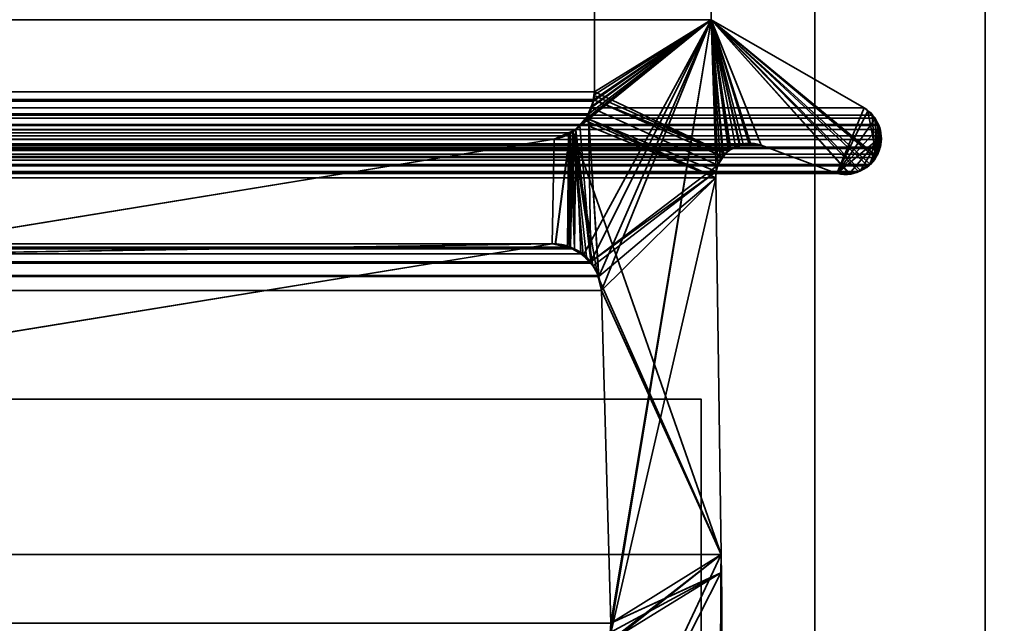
# Model space of a CAD drawing. Header units: millimetres. Extents: x -493 to 6693, y -115 to 135.
# Tile 284 of 656: x 306.01 to 314.67, y 1.04 to 6.35. Entities that reach past the tile are written whole.
import ezdxf

# ---------------------------------------------------------------- set-up
doc = ezdxf.new("R2010")
doc.units = ezdxf.units.MM
doc.layers.add('151', color=7, linetype='Continuous', true_color=0xffffff)

# ---------------------------------------------------------------- blocks, each defined once
blk = doc.blocks.new('UG_SURFACE_001')
at = {"layer": '151', "color": 252, "linetype": 'Continuous', "lineweight": 35}
for points in [[(492.5, -15, 2200.2499), (492.5, 125, 2200.2499), (-492.5, 125, 2200.2499), (-492.5, -15, 2200.2499)], [(-342.5, -15, 2050.2501), (-342.5, 125, 2050.2501), (342.5, 125, 2050.2501), (342.5, -15, 2050.2501)]]:
    blk.add_3dface(points, dxfattribs=at)
blk = doc.blocks.new('UG_SURFACE_146')
at = {"layer": '151', "color": 252, "linetype": 'Continuous', "lineweight": 35}
for points in [[(-297, 3.0145, -6.75), (-312, 3.0145, -6.75), (-312, -16.9528, -6.75), (312, -16.9528, -6.75)], [(297, 3.0145, -7.75), (312, 3.0145, -7.75), (312, -16.9528, -7.75), (-312, -16.9528, -7.75)], [(297, 3.0145, -6.75), (-297, 3.0145, -6.75), (312, -16.9528, -6.75)], [(297, 3.0145, -7.75), (297, 3.0145, -6.75), (312, 3.0145, -6.75), (312, 3.0145, -7.75)], [(312, -16.9528, -6.75), (312, 3.0145, -6.75), (297, 3.0145, -6.75)], [(312, -16.9528, -7.75), (312, 3.0145, -7.75), (312, 3.0145, -6.75), (312, -16.9528, -6.75)]]:
    blk.add_3dface(points, dxfattribs=at)
blk = doc.blocks.new('UG_SURFACE_151')
at = {"layer": '151', "color": 7, "linetype": 'Continuous', "lineweight": 35}
for points in [[(-311.0615, 5.7187, 2018.3115), (-311.0615, 10.8663, 2018.3115), (311.0615, 10.8663, 2018.3115), (311.0615, 5.7187, 2018.3115)], [(311.0615, 5.7187, 2018.3115), (311.0615, 10.8663, 2018.3115), (312.0888, 10.6334, 2019.3388), (312.0888, 6.3541, 2019.3388)], [(312.0888, 6.3541, 2019.3388), (312.0888, 10.6334, 2019.3388), (-312.0888, 10.6334, 2019.3388), (-312.0888, 6.3541, 2019.3388)], [(313.4353, 5.5775, 2020.6852), (312.0888, 6.3541, 2019.3388), (-312.0888, 6.3541, 2019.3388), (-313.4353, 5.5775, 2020.6852)], [(312.0888, 6.3541, 2019.3388), (311.1005, 4.0942, 2018.3506), (311.0099, 5.5167, 2018.26), (311.013, 5.5252, 2018.2631)], [(311.013, 5.5252, 2018.2631), (311.0538, 5.638, 2018.3039), (312.0888, 6.3541, 2019.3388)], [(312.0888, 6.3541, 2019.3388), (311.0538, 5.638, 2018.3039), (311.055, 5.6507, 2018.3051)], [(311.055, 5.6507, 2018.3051), (311.0615, 5.7187, 2018.3115), (312.0888, 6.3541, 2019.3388)], [(311.1224, 3.9715, 2018.3723), (311.1005, 4.0942, 2018.3506), (312.0888, 6.3541, 2019.3388)], [(311.2049, 1.0412, 2018.4548), (311.1224, 3.9715, 2018.3723), (312.0888, 6.3541, 2019.3388)], [(311.1883, 0.8784, 2018.4383), (312.0888, 6.3541, 2019.3388), (312.1321, 5.0177, 2019.3822), (312.1284, 4.9608, 2019.3784)], [(312.0888, 6.3541, 2019.3388), (311.1883, 0.8784, 2018.4383), (311.2011, 0.9593, 2018.451)], [(312.0888, 6.3541, 2019.3388), (311.2011, 0.9593, 2018.451), (311.2049, 1.0412, 2018.4548)], [(312.0888, 6.3541, 2019.3388), (312.1682, 5.1188, 2019.4182), (312.1465, 5.0731, 2019.3965)], [(312.1465, 5.0731, 2019.3965), (312.1321, 5.0177, 2019.3822), (312.0888, 6.3541, 2019.3388)], [(312.0888, 6.3541, 2019.3388), (313.3841, 5.0169, 2020.6342), (313.3696, 5.0082, 2020.6196), (313.2929, 5.0053, 2020.5429)], [(312.0888, 6.3541, 2019.3388), (313.5324, 5.1402, 2020.7825), (313.4876, 5.0792, 2020.7376), (313.4675, 5.0671, 2020.7176)], [(313.5324, 5.1402, 2020.7825), (312.0888, 6.3541, 2019.3388), (313.4353, 5.5775, 2020.6852), (313.5041, 5.5125, 2020.7541)], [(312.0888, 6.3541, 2019.3388), (312.2416, 5.2033, 2019.4917), (312.1962, 5.151, 2019.4461)], [(312.0888, 6.3541, 2019.3388), (312.3434, 5.2499, 2019.5932), (312.2604, 5.2119, 2019.5103)], [(313.4675, 5.0671, 2020.7176), (313.3841, 5.0169, 2020.6342), (312.0888, 6.3541, 2019.3388)], [(312.1962, 5.151, 2019.4461), (312.1682, 5.1188, 2019.4182), (312.0888, 6.3541, 2019.3388)], [(312.0888, 6.3541, 2019.3388), (312.3686, 5.2615, 2019.6187), (312.3434, 5.2499, 2019.5932)], [(312.0888, 6.3541, 2019.3388), (312.5291, 5.2483, 2019.7792), (312.4342, 5.2561, 2019.6843)], [(312.2604, 5.2119, 2019.5103), (312.2416, 5.2033, 2019.4917), (312.0888, 6.3541, 2019.3388)], [(313.2929, 5.0053, 2020.5429), (313.1932, 5.0016, 2020.4432), (312.5291, 5.2483, 2019.7792), (312.0888, 6.3541, 2019.3388)], [(312.4342, 5.2561, 2019.6843), (312.3686, 5.2615, 2019.6187), (312.0888, 6.3541, 2019.3388)], [(-311.0516, 5.6518, 2018.3015), (-311.0615, 5.7187, 2018.3115), (311.0615, 5.7187, 2018.3115)], [(311.0615, 5.7187, 2018.3115), (311.055, 5.6507, 2018.3051), (-311.0516, 5.6518, 2018.3015)], [(-311.0516, 5.6518, 2018.3015), (311.055, 5.6507, 2018.3051), (311.0538, 5.638, 2018.3039)], [(-311.0433, 5.596, 2018.2934), (-311.0516, 5.6518, 2018.3015), (311.0538, 5.638, 2018.3039)], [(-311.0109, 5.5274, 2018.261), (-311.0433, 5.596, 2018.2934), (311.0538, 5.638, 2018.3039)], [(311.0538, 5.638, 2018.3039), (311.013, 5.5252, 2018.2631), (-311.0109, 5.5274, 2018.261)], [(313.4353, 5.5775, 2020.6852), (-313.4353, 5.5775, 2020.6852), (-313.5041, 5.5125, 2020.7541), (313.5041, 5.5125, 2020.7541)], [(-313.5294, 5.4886, 2020.7794), (-313.5551, 5.4328, 2020.8051), (313.5551, 5.4328, 2020.8051)], [(313.5294, 5.4886, 2020.7794), (313.5041, 5.5125, 2020.7541), (-313.5041, 5.5125, 2020.7541), (-313.5294, 5.4886, 2020.7794)], [(-313.5294, 5.4886, 2020.7794), (313.5551, 5.4328, 2020.8051), (313.5294, 5.4886, 2020.7794)], [(-310.991, 5.4854, 2018.2409), (-311.0109, 5.5274, 2018.261), (311.013, 5.5252, 2018.2631)], [(-310.991, 5.4854, 2018.2409), (311.013, 5.5252, 2018.2631), (311.0099, 5.5167, 2018.26)], [(-310.9331, 5.4281, 2018.1832), (-310.991, 5.4854, 2018.2409), (311.0099, 5.5167, 2018.26)], [(311.0099, 5.5167, 2018.26), (310.9333, 5.4266, 2018.1832), (-310.9331, 5.4281, 2018.1832)], [(310.9333, 5.4266, 2018.1832), (311.0099, 5.5167, 2018.26), (311.0305, 4.2222, 2018.2805)], [(311.0099, 5.5167, 2018.26), (311.1005, 4.0942, 2018.3506), (311.0964, 4.1017, 2018.3465)], [(311.0964, 4.1017, 2018.3465), (311.0361, 4.2121, 2018.286), (311.0305, 4.2222, 2018.2805), (311.0099, 5.5167, 2018.26)], [(313.5041, 5.5125, 2020.7541), (313.5294, 5.4886, 2020.7794), (313.5551, 5.4328, 2020.8051), (313.5324, 5.1402, 2020.7825)], [(-313.5757, 5.388, 2020.8256), (-313.5822, 5.3309, 2020.8323), (313.5822, 5.3309, 2020.8323)], [(313.5757, 5.388, 2020.8256), (313.5602, 5.4216, 2020.8101), (-313.5602, 5.4216, 2020.8101), (-313.5757, 5.388, 2020.8256)], [(-313.5757, 5.388, 2020.8256), (313.5822, 5.3309, 2020.8323), (313.5757, 5.388, 2020.8256)], [(313.5551, 5.4328, 2020.8051), (-313.5551, 5.4328, 2020.8051), (-313.5602, 5.4216, 2020.8101), (313.5602, 5.4216, 2020.8101)], [(-310.8693, 5.365, 2018.1193), (-310.9331, 5.4281, 2018.1832), (310.9333, 5.4266, 2018.1832)], [(-310.8693, 5.365, 2018.1193), (310.9333, 5.4266, 2018.1832), (310.8988, 5.386, 2018.1489)], [(-310.8335, 5.3511, 2018.0836), (-310.8693, 5.365, 2018.1193), (310.8988, 5.386, 2018.1489)], [(310.8988, 5.386, 2018.1489), (310.8321, 5.3568, 2018.0821), (-310.8335, 5.3511, 2018.0836)], [(310.8988, 5.386, 2018.1489), (310.8867, 4.3379, 2018.1367), (310.8243, 4.3515, 2018.0743)], [(310.8321, 5.3568, 2018.0821), (310.8988, 5.386, 2018.1489), (310.8243, 4.3515, 2018.0743)], [(310.9405, 4.2946, 2018.1906), (310.8867, 4.3379, 2018.1367), (310.8988, 5.386, 2018.1489)], [(311.0305, 4.2222, 2018.2805), (310.8988, 5.386, 2018.1489), (310.9333, 5.4266, 2018.1832)], [(310.8988, 5.386, 2018.1489), (311.0305, 4.2222, 2018.2805), (310.9405, 4.2946, 2018.1906)], [(313.5728, 5.2213, 2020.8228), (313.5539, 5.1695, 2020.8039), (313.5324, 5.1402, 2020.7825), (313.5551, 5.4328, 2020.8051)], [(313.5728, 5.2213, 2020.8228), (313.5551, 5.4328, 2020.8051), (313.5602, 5.4216, 2020.8101)], [(313.5728, 5.2213, 2020.8228), (313.5602, 5.4216, 2020.8101), (313.5757, 5.388, 2020.8256), (313.5822, 5.3309, 2020.8323)], [(313.5858, 5.2992, 2020.8359), (-313.5822, 5.3309, 2020.8323), (-313.5858, 5.2992, 2020.8359)], [(-313.5858, 5.2992, 2020.8359), (-313.5765, 5.2316, 2020.8266), (313.5765, 5.2316, 2020.8266), (313.5858, 5.2992, 2020.8359)], [(313.5858, 5.2992, 2020.8359), (313.5822, 5.3309, 2020.8323), (-313.5822, 5.3309, 2020.8323)], [(-310.7079, 5.3024, 2017.9579), (-310.8335, 5.3511, 2018.0836), (310.8321, 5.3568, 2018.0821)], [(310.8321, 5.3568, 2018.0821), (310.7079, 5.3024, 2017.9579), (-310.7079, 5.3024, 2017.9579)], [(-304.4892, 4.2872, 2011.7393), (-310.7079, 5.3024, 2017.9579), (310.7079, 5.3024, 2017.9579), (304.4892, 4.2872, 2011.7393)], [(304.4892, 4.2872, 2011.7393), (310.7079, 5.3024, 2017.9579), (310.6892, 4.381, 2017.9391)], [(310.8243, 4.3515, 2018.0743), (310.6892, 4.381, 2017.9391), (310.7079, 5.3024, 2017.9579), (310.8321, 5.3568, 2018.0821)], [(313.5822, 5.3309, 2020.8323), (313.5858, 5.2992, 2020.8359), (313.5765, 5.2316, 2020.8266), (313.5728, 5.2213, 2020.8228)], [(313.5765, 5.2316, 2020.8266), (-313.5765, 5.2316, 2020.8266), (-313.5723, 5.2218, 2020.8223)], [(-313.5723, 5.2218, 2020.8223), (313.5728, 5.2213, 2020.8228), (313.5765, 5.2316, 2020.8266)], [(313.5539, 5.1695, 2020.8039), (-313.5723, 5.2218, 2020.8223), (-313.5377, 5.1404, 2020.7877)], [(313.5539, 5.1695, 2020.8039), (313.5728, 5.2213, 2020.8228), (-313.5723, 5.2218, 2020.8223)], [(312.5291, 5.2483, 2019.7792), (313.1932, 5.0016, 2020.4432), (-313.1932, 5.0016, 2020.4432), (-312.5291, 5.2483, 2019.7792)], [(312.5291, 5.2483, 2019.7792), (-312.5291, 5.2483, 2019.7792), (-312.4664, 5.2642, 2019.7165)], [(312.5291, 5.2483, 2019.7792), (-312.4664, 5.2642, 2019.7165), (-312.4352, 5.2596, 2019.6853)], [(312.3686, 5.2615, 2019.6187), (-312.4352, 5.2596, 2019.6853), (-312.3428, 5.2462, 2019.5928)], [(312.3686, 5.2615, 2019.6187), (312.4342, 5.2561, 2019.6843), (-312.4352, 5.2596, 2019.6853)], [(-312.4352, 5.2596, 2019.6853), (312.4342, 5.2561, 2019.6843), (312.5291, 5.2483, 2019.7792)], [(-312.3428, 5.2462, 2019.5928), (312.3434, 5.2499, 2019.5932), (312.3686, 5.2615, 2019.6187)], [(312.3434, 5.2499, 2019.5932), (-312.3428, 5.2462, 2019.5928), (-312.3025, 5.2403, 2019.5525)], [(-312.3025, 5.2403, 2019.5525), (312.2604, 5.2119, 2019.5103), (312.3434, 5.2499, 2019.5932)], [(-312.3025, 5.2403, 2019.5525), (-312.262, 5.2093, 2019.5119), (312.2604, 5.2119, 2019.5103)], [(312.2416, 5.2033, 2019.4917), (312.2604, 5.2119, 2019.5103), (-312.262, 5.2093, 2019.5119)], [(312.2416, 5.2033, 2019.4917), (-312.262, 5.2093, 2019.5119), (-312.1961, 5.1589, 2019.4461)], [(-312.1961, 5.1589, 2019.4461), (312.1962, 5.151, 2019.4461), (312.2416, 5.2033, 2019.4917)], [(313.5539, 5.1695, 2020.8039), (-313.5377, 5.1404, 2020.7877), (-313.5346, 5.1372, 2020.7846)], [(-313.5346, 5.1372, 2020.7846), (313.5324, 5.1402, 2020.7825), (313.5539, 5.1695, 2020.8039)], [(313.4876, 5.0792, 2020.7376), (313.5324, 5.1402, 2020.7825), (-313.5346, 5.1372, 2020.7846)], [(-313.5346, 5.1372, 2020.7846), (-313.4668, 5.0667, 2020.7167), (313.4675, 5.0671, 2020.7176)], [(313.4675, 5.0671, 2020.7176), (313.4876, 5.0792, 2020.7376), (-313.5346, 5.1372, 2020.7846)], [(-312.1961, 5.1589, 2019.4461), (-312.1939, 5.1552, 2019.444), (312.1962, 5.151, 2019.4461)], [(312.1682, 5.1188, 2019.4182), (-312.1939, 5.1552, 2019.444), (-312.1465, 5.0731, 2019.3965)], [(312.1682, 5.1188, 2019.4182), (312.1962, 5.151, 2019.4461), (-312.1939, 5.1552, 2019.444)], [(-312.1465, 5.0731, 2019.3965), (312.1465, 5.0731, 2019.3965), (312.1682, 5.1188, 2019.4182)], [(313.4675, 5.0671, 2020.7176), (-313.4668, 5.0667, 2020.7167), (-313.4479, 5.0471, 2020.6978)], [(313.4675, 5.0671, 2020.7176), (-313.4479, 5.0471, 2020.6978), (-313.385, 5.014, 2020.6349)], [(-313.385, 5.014, 2020.6349), (313.3841, 5.0169, 2020.6342), (313.4675, 5.0671, 2020.7176)], [(312.1321, 5.0177, 2019.3822), (-312.1465, 5.0731, 2019.3965), (-312.1321, 5.0177, 2019.3822)], [(312.1321, 5.0177, 2019.3822), (312.1465, 5.0731, 2019.3965), (-312.1465, 5.0731, 2019.3965)], [(313.3841, 5.0169, 2020.6342), (-313.385, 5.014, 2020.6349), (-313.3833, 5.0132, 2020.6335)], [(313.3696, 5.0082, 2020.6196), (313.3841, 5.0169, 2020.6342), (-313.3833, 5.0132, 2020.6335)], [(-313.3833, 5.0132, 2020.6335), (-313.2925, 5.0044, 2020.5426), (313.2929, 5.0053, 2020.5429)], [(313.2929, 5.0053, 2020.5429), (313.3696, 5.0082, 2020.6196), (-313.3833, 5.0132, 2020.6335)], [(313.2929, 5.0053, 2020.5429), (-313.2925, 5.0044, 2020.5426), (-313.215, 4.9969, 2020.4649)], [(313.1932, 5.0016, 2020.4432), (313.2929, 5.0053, 2020.5429), (-313.215, 4.9969, 2020.4649)], [(-313.215, 4.9969, 2020.4649), (-313.1932, 5.0016, 2020.4432), (313.1932, 5.0016, 2020.4432)], [(312.175, 1.6459, 2019.4249), (312.1284, 4.9608, 2019.3784), (-312.1284, 4.9608, 2019.3784), (-312.175, 1.6459, 2019.4249)], [(-312.1321, 5.0177, 2019.3822), (312.1284, 4.9608, 2019.3784), (312.1321, 5.0177, 2019.3822)], [(-312.1321, 5.0177, 2019.3822), (-312.1284, 4.9608, 2019.3784), (312.1284, 4.9608, 2019.3784)], [(312.1284, 4.9608, 2019.3784), (312.175, 1.6459, 2019.4249), (311.1883, 0.8784, 2018.4383)], [(310.9405, 4.2946, 2018.1906), (-310.9405, 4.2946, 2018.1906), (-310.8867, 4.3379, 2018.1367)], [(-310.8867, 4.3379, 2018.1367), (-310.8243, 4.3515, 2018.0743), (310.8243, 4.3515, 2018.0743), (310.8867, 4.3379, 2018.1367)], [(310.8867, 4.3379, 2018.1367), (310.9405, 4.2946, 2018.1906), (-310.8867, 4.3379, 2018.1367)], [(310.8243, 4.3515, 2018.0743), (-310.8243, 4.3515, 2018.0743), (-310.6892, 4.381, 2017.9391), (310.6892, 4.381, 2017.9391)], [(-310.6892, 4.381, 2017.9391), (-301.5852, 2.8982, 2008.8351), (301.5852, 2.8982, 2008.8351), (310.6892, 4.381, 2017.9391)], [(310.6892, 4.381, 2017.9391), (301.5852, 2.8982, 2008.8351), (304.4552, 4.2832, 2011.7052), (304.4892, 4.2872, 2011.7393)], [(-311.0305, 4.2222, 2018.2805), (-310.9405, 4.2946, 2018.1906), (310.9405, 4.2946, 2018.1906), (311.0305, 4.2222, 2018.2805)], [(311.0964, 4.1017, 2018.3465), (-311.0964, 4.1017, 2018.3465), (-311.0361, 4.2121, 2018.286), (311.0361, 4.2121, 2018.286)], [(311.0305, 4.2222, 2018.2805), (-311.0361, 4.2121, 2018.286), (-311.0305, 4.2222, 2018.2805)], [(311.0305, 4.2222, 2018.2805), (311.0361, 4.2121, 2018.286), (-311.0361, 4.2121, 2018.286)], [(311.1224, 3.9715, 2018.3723), (-311.1224, 3.9715, 2018.3723), (-311.1005, 4.0942, 2018.3506)], [(-311.1005, 4.0942, 2018.3506), (-311.0964, 4.1017, 2018.3465), (311.0964, 4.1017, 2018.3465), (311.1005, 4.0942, 2018.3506)], [(311.1005, 4.0942, 2018.3506), (311.1224, 3.9715, 2018.3723), (-311.1005, 4.0942, 2018.3506)], [(-311.2049, 1.0412, 2018.4548), (-311.1224, 3.9715, 2018.3723), (311.1224, 3.9715, 2018.3723), (311.2049, 1.0412, 2018.4548)], [(312.1642, -0.2241, 2019.4142), (-312.175, 1.6459, 2019.4249), (-312.1673, -0.6973, 2019.4173)], [(312.1642, -0.2241, 2019.4142), (312.175, 1.6459, 2019.4249), (-312.175, 1.6459, 2019.4249)], [(312.175, 1.6459, 2019.4249), (311.1925, -0.4501, 2018.4426), (311.1052, 0.66, 2018.3551), (311.1792, 0.8545, 2018.429)], [(311.1792, 0.8545, 2018.429), (311.1883, 0.8784, 2018.4383), (312.175, 1.6459, 2019.4249)], [(311.1925, -0.4501, 2018.4426), (312.175, 1.6459, 2019.4249), (312.1642, -0.2241, 2019.4142)], [(-311.2011, 0.9593, 2018.451), (-311.2049, 1.0412, 2018.4548), (311.2049, 1.0412, 2018.4548)], [(-311.2011, 0.9593, 2018.451), (311.2049, 1.0412, 2018.4548), (311.2011, 0.9593, 2018.451)]]:
    blk.add_3dface(points, dxfattribs=at)
blk = doc.blocks.new('UG_SURFACE_152')
at = {"layer": '151', "color": 7, "linetype": 'Continuous', "lineweight": 35}
for points in [[(312.0888, 10.6334, -7.75), (312.0888, 6.3541, -7.75), (311.0615, 5.7187, -7.75), (311.0615, 10.8663, -7.75)], [(312.0888, 6.3541, 2019.3388), (312.0888, 10.6334, 2019.3388), (311.0615, 10.8663, 2018.3115), (311.0615, 5.7187, 2018.3115)], [(311.0615, 5.7187, 2018.3115), (311.0615, 10.8663, 2018.3115), (311.0615, 10.8663, -7.75), (311.0615, 5.7187, -7.75)], [(312.0888, 6.3541, -7.75), (312.0888, 10.6334, -7.75), (312.0888, 10.6334, 2019.3388), (312.0888, 6.3541, 2019.3388)], [(312.0888, 6.3541, 2019.3388), (310.8693, 5.365, 2018.1193), (310.8867, 4.3379, 2018.1367), (310.962, 4.2773, 2018.2121)], [(310.9517, 5.4465, 2018.2016), (310.8693, 5.365, 2018.1193), (312.0888, 6.3541, 2019.3388)], [(310.9754, 5.4699, 2018.2254), (310.9517, 5.4465, 2018.2016), (312.0888, 6.3541, 2019.3388)], [(310.962, 4.2773, 2018.2121), (311.0305, 4.2222, 2018.2805), (312.0888, 6.3541, 2019.3388)], [(312.0888, 6.3541, 2019.3388), (310.991, 5.4854, 2018.2409), (310.9754, 5.4699, 2018.2254)], [(311.0359, 5.5803, 2018.286), (310.991, 5.4854, 2018.2409), (312.0888, 6.3541, 2019.3388)], [(312.1465, 5.0731, 2019.3965), (312.1682, 5.1188, 2019.4182), (312.0888, 6.3541, 2019.3388), (311.0305, 4.2222, 2018.2805)], [(312.0888, 6.3541, 2019.3388), (311.0433, 5.596, 2018.2934), (311.0359, 5.5803, 2018.286)], [(311.0571, 5.6889, 2018.3072), (311.0433, 5.596, 2018.2934), (312.0888, 6.3541, 2019.3388)], [(312.0888, 6.3541, 2019.3388), (311.0615, 5.7187, 2018.3115), (311.0571, 5.6889, 2018.3072)], [(312.2524, 5.2053, -7.75), (312.2129, 5.1775, -7.75), (311.0615, 5.7187, -7.75), (312.0888, 6.3541, -7.75)], [(313.4353, 5.5775, -7.75), (312.0888, 6.3541, -7.75), (312.0888, 6.3541, 2019.3388), (313.4353, 5.5775, 2020.6852)], [(313.1932, 5.0016, -7.75), (312.5291, 5.2483, -7.75), (312.0888, 6.3541, -7.75), (313.4353, 5.5775, -7.75)], [(312.0888, 6.3541, -7.75), (312.3017, 5.2399, -7.75), (312.2524, 5.2053, -7.75)], [(312.0888, 6.3541, -7.75), (312.4205, 5.267, -7.75), (312.3373, 5.248, -7.75)], [(312.3373, 5.248, -7.75), (312.3017, 5.2399, -7.75), (312.0888, 6.3541, -7.75)], [(312.0888, 6.3541, -7.75), (312.5291, 5.2483, -7.75), (312.4345, 5.2646, -7.75)], [(312.4345, 5.2646, -7.75), (312.4205, 5.267, -7.75), (312.0888, 6.3541, -7.75)], [(312.0888, 6.3541, 2019.3388), (312.5291, 5.2483, 2019.7792), (313.1932, 5.0016, 2020.4432), (313.3031, 5.0057, 2020.5531)], [(312.0888, 6.3541, 2019.3388), (313.4889, 5.0809, 2020.7388), (313.5427, 5.1542, 2020.7927)], [(313.3031, 5.0057, 2020.5531), (313.3696, 5.0082, 2020.6196), (313.4025, 5.028, 2020.6525), (312.0888, 6.3541, 2019.3388)], [(312.0888, 6.3541, 2019.3388), (312.2416, 5.2033, 2019.4917), (312.2501, 5.2071, 2019.5)], [(312.0888, 6.3541, 2019.3388), (312.1682, 5.1188, 2019.4182), (312.1915, 5.1456, 2019.4414)], [(313.4025, 5.028, 2020.6525), (313.4876, 5.0792, 2020.7376), (313.4889, 5.0809, 2020.7388), (312.0888, 6.3541, 2019.3388)], [(312.0888, 6.3541, 2019.3388), (312.3686, 5.2615, 2019.6187), (312.4344, 5.2561, 2019.6843)], [(312.2501, 5.2071, 2019.5), (312.3375, 5.2472, 2019.5875), (312.0888, 6.3541, 2019.3388)], [(312.4344, 5.2561, 2019.6843), (312.5291, 5.2483, 2019.7792), (312.0888, 6.3541, 2019.3388)], [(312.1915, 5.1456, 2019.4414), (312.2416, 5.2033, 2019.4917), (312.0888, 6.3541, 2019.3388)], [(312.3375, 5.2472, 2019.5875), (312.3686, 5.2615, 2019.6187), (312.0888, 6.3541, 2019.3388)], [(313.4657, 5.5488, 2020.7157), (313.4353, 5.5775, 2020.6852), (312.0888, 6.3541, 2019.3388), (313.5427, 5.1542, 2020.7927)], [(311.0615, 5.7187, -7.75), (311.059, 5.688, -7.75), (311.0571, 5.6889, 2018.3072)], [(311.0571, 5.6889, 2018.3072), (311.0615, 5.7187, 2018.3115), (311.0615, 5.7187, -7.75)], [(311.059, 5.688, -7.75), (311.0615, 5.7187, -7.75), (312.2129, 5.1775, -7.75)], [(312.1935, 5.1471, -7.75), (312.1465, 5.0731, -7.75), (311.0292, 5.5819, -7.75), (311.0559, 5.6496, -7.75)], [(311.0559, 5.6496, -7.75), (311.0292, 5.5819, -7.75), (311.0359, 5.5803, 2018.286)], [(311.059, 5.688, -7.75), (311.0559, 5.6496, -7.75), (311.0359, 5.5803, 2018.286)], [(311.0359, 5.5803, 2018.286), (311.0433, 5.596, 2018.2934), (311.059, 5.688, -7.75)], [(311.0433, 5.596, 2018.2934), (311.0571, 5.6889, 2018.3072), (311.059, 5.688, -7.75)], [(312.2129, 5.1775, -7.75), (311.0559, 5.6496, -7.75), (311.059, 5.688, -7.75)], [(311.0559, 5.6496, -7.75), (312.2129, 5.1775, -7.75), (312.1935, 5.1471, -7.75)], [(311.0292, 5.5819, -7.75), (310.9916, 5.4863, -7.75), (310.991, 5.4854, 2018.2409)], [(310.991, 5.4854, 2018.2409), (311.0359, 5.5803, 2018.286), (311.0292, 5.5819, -7.75)], [(310.9916, 5.4863, -7.75), (311.0292, 5.5819, -7.75), (312.1465, 5.0731, -7.75), (312.1321, 5.0177, -7.75)], [(313.4353, 5.5775, -7.75), (313.4488, 5.5687, -7.75), (313.4655, 5.5516, -7.75), (313.1932, 5.0016, -7.75)], [(313.4655, 5.5516, -7.75), (313.5305, 5.485, -7.75), (313.1932, 5.0016, -7.75)], [(313.4655, 5.5516, -7.75), (313.4488, 5.5687, -7.75), (313.4353, 5.5775, 2020.6852)], [(313.4353, 5.5775, 2020.6852), (313.4657, 5.5488, 2020.7157), (313.4655, 5.5516, -7.75)], [(313.4488, 5.5687, -7.75), (313.4353, 5.5775, -7.75), (313.4353, 5.5775, 2020.6852)], [(313.5305, 5.485, -7.75), (313.4655, 5.5516, -7.75), (313.4657, 5.5488, 2020.7157)], [(313.4657, 5.5488, 2020.7157), (313.5294, 5.4886, 2020.7794), (313.5305, 5.485, -7.75)], [(313.5309, 5.4854, 2020.7808), (313.5294, 5.4886, 2020.7794), (313.4657, 5.5488, 2020.7157), (313.5427, 5.1542, 2020.7927)], [(312.1284, 4.9608, -7.75), (310.9498, 5.4447, -7.75), (310.9743, 5.4691, -7.75)], [(310.9743, 5.4691, -7.75), (310.9498, 5.4447, -7.75), (310.9517, 5.4465, 2018.2016)], [(310.9517, 5.4465, 2018.2016), (310.9754, 5.4699, 2018.2254), (310.9743, 5.4691, -7.75)], [(310.9743, 5.4691, -7.75), (310.9916, 5.4863, -7.75), (312.1284, 4.9608, -7.75)], [(310.9916, 5.4863, -7.75), (310.9743, 5.4691, -7.75), (310.9754, 5.4699, 2018.2254)], [(310.9754, 5.4699, 2018.2254), (310.991, 5.4854, 2018.2409), (310.9916, 5.4863, -7.75)], [(312.1321, 5.0177, -7.75), (312.1284, 4.9608, -7.75), (310.9916, 5.4863, -7.75)], [(313.1932, 5.0016, -7.75), (313.5305, 5.485, -7.75), (313.5347, 5.4807, -7.75), (313.5645, 5.4048, -7.75)], [(313.5294, 5.4886, 2020.7794), (313.5309, 5.4854, 2020.7808), (313.5305, 5.485, -7.75)], [(313.5347, 5.4807, -7.75), (313.5305, 5.485, -7.75), (313.5309, 5.4854, 2020.7808)], [(313.5645, 5.4048, -7.75), (313.5347, 5.4807, -7.75), (313.5309, 5.4854, 2020.7808)], [(313.5309, 5.4854, 2020.7808), (313.5679, 5.405, 2020.8178), (313.5645, 5.4048, -7.75)], [(313.5427, 5.1542, 2020.7927), (313.5679, 5.405, 2020.8178), (313.5309, 5.4854, 2020.7808)], [(310.8693, 5.365, 2018.1193), (310.9517, 5.4465, 2018.2016), (310.9498, 5.4447, -7.75)], [(310.9498, 5.4447, -7.75), (310.8703, 5.3656, -7.75), (310.8693, 5.365, 2018.1193)], [(312.1284, 4.9608, -7.75), (312.175, 1.6459, -7.75), (310.8703, 5.3656, -7.75), (310.9498, 5.4447, -7.75)], [(313.1932, 5.0016, -7.75), (313.5645, 5.4048, -7.75), (313.5813, 5.3623, -7.75), (313.5798, 5.3226, -7.75)], [(313.5427, 5.1542, 2020.7927), (313.5833, 5.3218, 2020.8333), (313.5757, 5.388, 2020.8256), (313.5679, 5.405, 2020.8178)], [(313.5813, 5.3623, -7.75), (313.5645, 5.4048, -7.75), (313.5679, 5.405, 2020.8178)], [(313.5679, 5.405, 2020.8178), (313.5757, 5.388, 2020.8256), (313.5813, 5.3623, -7.75)], [(313.5798, 5.3226, -7.75), (313.5813, 5.3623, -7.75), (313.5757, 5.388, 2020.8256)], [(313.5757, 5.388, 2020.8256), (313.5833, 5.3218, 2020.8333), (313.5798, 5.3226, -7.75)], [(301.5852, 2.8982, 2008.8351), (310.6892, 4.381, 2017.9391), (310.7079, 5.3024, 2017.9579), (304.4892, 4.2872, 2011.7393)], [(304.4892, 4.2872, -7.75), (310.7079, 5.3024, -7.75), (310.6892, 4.381, -7.75)], [(304.4892, 4.2872, 2011.7393), (310.7079, 5.3024, 2017.9579), (310.7079, 5.3024, -7.75), (304.4892, 4.2872, -7.75)], [(310.8468, 5.3562, 2018.0967), (310.7079, 5.3024, 2017.9579), (310.6892, 4.381, 2017.9391), (310.7177, 4.3748, 2017.9677)], [(310.7176, 4.3764, -7.75), (310.6892, 4.381, -7.75), (310.7079, 5.3024, -7.75), (310.8459, 5.3561, -7.75)], [(310.7079, 5.3024, 2017.9579), (310.8468, 5.3562, 2018.0967), (310.8459, 5.3561, -7.75)], [(310.8459, 5.3561, -7.75), (310.7079, 5.3024, -7.75), (310.7079, 5.3024, 2017.9579)], [(310.8459, 5.3561, -7.75), (310.8435, 4.3562, -7.75), (310.7176, 4.3764, -7.75)], [(310.7177, 4.3748, 2017.9677), (310.8517, 4.3455, 2018.1017), (310.8468, 5.3562, 2018.0967)], [(310.8459, 5.3561, -7.75), (310.8703, 5.3656, -7.75), (310.8435, 4.3562, -7.75)], [(310.8515, 4.3513, -7.75), (310.8435, 4.3562, -7.75), (310.8703, 5.3656, -7.75)], [(310.8703, 5.3656, -7.75), (310.8459, 5.3561, -7.75), (310.8468, 5.3562, 2018.0967)], [(310.8468, 5.3562, 2018.0967), (310.8693, 5.365, 2018.1193), (310.8703, 5.3656, -7.75)], [(310.8867, 4.3379, 2018.1367), (310.8693, 5.365, 2018.1193), (310.8468, 5.3562, 2018.0967)], [(310.8517, 4.3455, 2018.1017), (310.8867, 4.3379, 2018.1367), (310.8468, 5.3562, 2018.0967)], [(310.9631, 4.2826, -7.75), (310.8515, 4.3513, -7.75), (310.8703, 5.3656, -7.75)], [(310.8703, 5.3656, -7.75), (310.9905, 4.2657, -7.75), (310.9631, 4.2826, -7.75)], [(310.8703, 5.3656, -7.75), (311.0816, 4.1408, -7.75), (311.047, 4.1883, -7.75)], [(311.047, 4.1883, -7.75), (310.9905, 4.2657, -7.75), (310.8703, 5.3656, -7.75)], [(311.0943, 4.0879, -7.75), (311.0816, 4.1408, -7.75), (310.8703, 5.3656, -7.75), (312.175, 1.6459, -7.75)], [(313.3035, 4.9974, -7.75), (313.1932, 5.0016, -7.75), (313.5798, 5.3226, -7.75)], [(313.5798, 5.3226, -7.75), (313.4028, 5.0261, -7.75), (313.3236, 4.9966, -7.75), (313.3035, 4.9974, -7.75)], [(313.4846, 5.0854, -7.75), (313.4325, 5.0372, -7.75), (313.4028, 5.0261, -7.75), (313.5798, 5.3226, -7.75)], [(313.4846, 5.0854, -7.75), (313.5798, 5.3226, -7.75), (313.5765, 5.2316, -7.75), (313.5405, 5.1534, -7.75)], [(313.5833, 5.3218, 2020.8333), (313.5427, 5.1542, 2020.7927), (313.5539, 5.1695, 2020.8039), (313.5765, 5.2316, 2020.8266)], [(313.5798, 5.3226, -7.75), (313.5858, 5.2992, 2020.8359), (313.5765, 5.2316, 2020.8266)], [(313.5765, 5.2316, 2020.8266), (313.5765, 5.2316, -7.75), (313.5798, 5.3226, -7.75)], [(313.5765, 5.2316, 2020.8266), (313.5858, 5.2992, 2020.8359), (313.5833, 5.3218, 2020.8333)], [(313.5798, 5.3226, -7.75), (313.5833, 5.3218, 2020.8333), (313.5858, 5.2992, 2020.8359)], [(312.2416, 5.2033, 2019.4917), (312.1915, 5.1456, 2019.4414), (312.1935, 5.1471, -7.75)], [(312.2416, 5.2033, 2019.4917), (312.1935, 5.1471, -7.75), (312.2129, 5.1775, -7.75)], [(312.2416, 5.2033, 2019.4917), (312.2129, 5.1775, -7.75), (312.2524, 5.2053, -7.75)], [(312.2524, 5.2053, -7.75), (312.2501, 5.2071, 2019.5), (312.2416, 5.2033, 2019.4917)], [(312.3017, 5.2399, -7.75), (312.3375, 5.2472, 2019.5875), (312.2501, 5.2071, 2019.5)], [(312.2501, 5.2071, 2019.5), (312.2524, 5.2053, -7.75), (312.3017, 5.2399, -7.75)], [(312.3017, 5.2399, -7.75), (312.3373, 5.248, -7.75), (312.3375, 5.2472, 2019.5875)], [(312.3686, 5.2615, 2019.6187), (312.3373, 5.248, -7.75), (312.4205, 5.267, -7.75)], [(312.3686, 5.2615, 2019.6187), (312.3375, 5.2472, 2019.5875), (312.3373, 5.248, -7.75)], [(312.4205, 5.267, -7.75), (312.4344, 5.2561, 2019.6843), (312.3686, 5.2615, 2019.6187)], [(312.4205, 5.267, -7.75), (312.4345, 5.2646, -7.75), (312.4344, 5.2561, 2019.6843)], [(312.4344, 5.2561, 2019.6843), (312.4345, 5.2646, -7.75), (312.5291, 5.2483, -7.75)], [(312.5291, 5.2483, -7.75), (312.5291, 5.2483, 2019.7792), (312.4344, 5.2561, 2019.6843)], [(312.5291, 5.2483, -7.75), (313.1932, 5.0016, -7.75), (313.1932, 5.0016, 2020.4432), (312.5291, 5.2483, 2019.7792)], [(313.5427, 5.1542, 2020.7927), (313.5405, 5.1534, -7.75), (313.5765, 5.2316, -7.75)], [(313.5765, 5.2316, -7.75), (313.5539, 5.1695, 2020.8039), (313.5427, 5.1542, 2020.7927)], [(313.5765, 5.2316, -7.75), (313.5765, 5.2316, 2020.8266), (313.5539, 5.1695, 2020.8039)], [(312.1682, 5.1188, 2019.4182), (312.1465, 5.0731, -7.75), (312.1935, 5.1471, -7.75)], [(312.1682, 5.1188, 2019.4182), (312.1465, 5.0731, 2019.3965), (312.1465, 5.0731, -7.75)], [(312.1935, 5.1471, -7.75), (312.1915, 5.1456, 2019.4414), (312.1682, 5.1188, 2019.4182)], [(313.5405, 5.1534, -7.75), (313.5274, 5.1249, -7.75), (313.4846, 5.0854, -7.75)], [(313.4889, 5.0809, 2020.7388), (313.4846, 5.0854, -7.75), (313.5274, 5.1249, -7.75)], [(313.5274, 5.1249, -7.75), (313.5427, 5.1542, 2020.7927), (313.4889, 5.0809, 2020.7388)], [(313.5274, 5.1249, -7.75), (313.5405, 5.1534, -7.75), (313.5427, 5.1542, 2020.7927)], [(311.0305, 4.2222, 2018.2805), (312.1321, 5.0177, 2019.3822), (312.1465, 5.0731, 2019.3965)], [(312.1321, 5.0177, -7.75), (312.1465, 5.0731, 2019.3965), (312.1321, 5.0177, 2019.3822)], [(312.1321, 5.0177, -7.75), (312.1465, 5.0731, -7.75), (312.1465, 5.0731, 2019.3965)], [(313.4028, 5.0261, -7.75), (313.3696, 5.0082, 2020.6196), (313.3031, 5.0057, 2020.5531)], [(313.3031, 5.0057, 2020.5531), (313.3236, 4.9966, -7.75), (313.4028, 5.0261, -7.75)], [(313.4028, 5.0261, -7.75), (313.4025, 5.028, 2020.6525), (313.3696, 5.0082, 2020.6196)], [(313.4846, 5.0854, -7.75), (313.4876, 5.0792, 2020.7376), (313.4025, 5.028, 2020.6525)], [(313.4025, 5.028, 2020.6525), (313.4325, 5.0372, -7.75), (313.4846, 5.0854, -7.75)], [(313.4025, 5.028, 2020.6525), (313.4028, 5.0261, -7.75), (313.4325, 5.0372, -7.75)], [(313.4846, 5.0854, -7.75), (313.4889, 5.0809, 2020.7388), (313.4876, 5.0792, 2020.7376)], [(312.1321, 5.0177, 2019.3822), (311.0305, 4.2222, 2018.2805), (311.049, 4.1885, 2018.2989)], [(311.049, 4.1885, 2018.2989), (311.1005, 4.0942, 2018.3506), (312.1284, 4.9608, 2019.3784), (312.1321, 5.0177, 2019.3822)], [(312.1284, 4.9608, 2019.3784), (311.1005, 4.0942, 2018.3506), (311.1013, 4.0895, 2018.3513), (311.1224, 3.9715, 2018.3723)], [(312.175, 1.6459, 2019.4249), (312.1284, 4.9608, 2019.3784), (311.1224, 3.9715, 2018.3723), (311.2049, 1.0412, 2018.4548)], [(312.1321, 5.0177, 2019.3822), (312.1284, 4.9608, -7.75), (312.1321, 5.0177, -7.75)], [(312.1321, 5.0177, 2019.3822), (312.1284, 4.9608, 2019.3784), (312.1284, 4.9608, -7.75)], [(312.175, 1.6459, -7.75), (312.1284, 4.9608, -7.75), (312.1284, 4.9608, 2019.3784), (312.175, 1.6459, 2019.4249)], [(313.3035, 4.9974, -7.75), (313.3031, 5.0057, 2020.5531), (313.1932, 5.0016, 2020.4432)], [(313.1932, 5.0016, 2020.4432), (313.1932, 5.0016, -7.75), (313.3035, 4.9974, -7.75)], [(313.3031, 5.0057, 2020.5531), (313.3035, 4.9974, -7.75), (313.3236, 4.9966, -7.75)], [(310.6892, 4.381, -7.75), (301.5852, 2.8982, -7.75), (304.4212, 4.2819, -7.75), (304.4552, 4.2832, -7.75)], [(310.6892, 4.381, 2017.9391), (301.5852, 2.8982, 2008.8351), (301.5852, 2.8982, -7.75), (310.6892, 4.381, -7.75)], [(310.6892, 4.381, -7.75), (304.4552, 4.2832, -7.75), (304.4892, 4.2872, -7.75)], [(310.7176, 4.3764, -7.75), (310.7177, 4.3748, 2017.9677), (310.6892, 4.381, 2017.9391)], [(310.6892, 4.381, 2017.9391), (310.6892, 4.381, -7.75), (310.7176, 4.3764, -7.75)], [(310.7177, 4.3748, 2017.9677), (310.7176, 4.3764, -7.75), (310.8435, 4.3562, -7.75)], [(310.8435, 4.3562, -7.75), (310.8517, 4.3455, 2018.1017), (310.7177, 4.3748, 2017.9677)], [(310.8435, 4.3562, -7.75), (310.8515, 4.3513, -7.75), (310.8517, 4.3455, 2018.1017)], [(310.8517, 4.3455, 2018.1017), (310.8515, 4.3513, -7.75), (310.9631, 4.2826, -7.75)], [(310.9631, 4.2826, -7.75), (310.8867, 4.3379, 2018.1367), (310.8517, 4.3455, 2018.1017)], [(310.9631, 4.2826, -7.75), (310.962, 4.2773, 2018.2121), (310.8867, 4.3379, 2018.1367)], [(310.962, 4.2773, 2018.2121), (310.9631, 4.2826, -7.75), (310.9905, 4.2657, -7.75)], [(311.047, 4.1883, -7.75), (311.0305, 4.2222, 2018.2805), (310.962, 4.2773, 2018.2121)], [(310.962, 4.2773, 2018.2121), (310.9905, 4.2657, -7.75), (311.047, 4.1883, -7.75)], [(311.047, 4.1883, -7.75), (311.049, 4.1885, 2018.2989), (311.0305, 4.2222, 2018.2805)], [(311.049, 4.1885, 2018.2989), (311.047, 4.1883, -7.75), (311.0816, 4.1408, -7.75)], [(311.0816, 4.1408, -7.75), (311.1005, 4.0942, 2018.3506), (311.049, 4.1885, 2018.2989)], [(311.1005, 4.0942, 2018.3506), (311.0816, 4.1408, -7.75), (311.0943, 4.0879, -7.75)], [(311.0943, 4.0879, -7.75), (311.1013, 4.0895, 2018.3513), (311.1005, 4.0942, 2018.3506)], [(311.1013, 4.0895, 2018.3513), (311.0943, 4.0879, -7.75), (311.1224, 3.9715, -7.75)], [(312.175, 1.6459, -7.75), (311.1224, 3.9715, -7.75), (311.0943, 4.0879, -7.75)], [(311.1224, 3.9715, -7.75), (311.1224, 3.9715, 2018.3723), (311.1013, 4.0895, 2018.3513)], [(311.2049, 1.0412, -7.75), (311.1224, 3.9715, -7.75), (312.175, 1.6459, -7.75), (312.175, 1.4846, -7.75)], [(311.2049, 1.0412, 2018.4548), (311.1224, 3.9715, 2018.3723), (311.1224, 3.9715, -7.75), (311.2049, 1.0412, -7.75)], [(311.2049, 1.0412, 2018.4548), (312.1744, 1.4847, 2019.4244), (312.175, 1.6459, 2019.4249)], [(312.175, 1.6459, -7.75), (312.175, 1.6459, 2019.4249), (312.1744, 1.4847, 2019.4244)], [(312.1744, 1.4847, 2019.4244), (312.175, 1.4846, -7.75), (312.175, 1.6459, -7.75)], [(311.1883, 0.8784, 2018.4383), (311.1357, 0.7194, 2018.3856), (311.1925, -0.4501, 2018.4426), (312.1744, 1.4847, 2019.4244)], [(311.2011, 0.9593, 2018.451), (311.1883, 0.8784, 2018.4383), (312.1744, 1.4847, 2019.4244)], [(312.1649, -1.4257, 2019.4149), (312.1744, 1.4847, 2019.4244), (311.1925, -0.4501, 2018.4426), (311.2516, -1.6106, 2018.5015)], [(312.1744, 1.4847, 2019.4244), (311.2049, 1.0412, 2018.4548), (311.2011, 0.9593, 2018.451)], [(312.175, 1.4846, -7.75), (312.1752, 0.3919, -7.75), (311.2011, 0.9593, -7.75), (311.2049, 1.0412, -7.75)], [(312.1752, 0.3919, -7.75), (312.1744, 1.4847, 2019.4244), (312.1649, -1.4257, 2019.4149)], [(312.1752, 0.3919, -7.75), (312.175, 1.4846, -7.75), (312.1744, 1.4847, 2019.4244)], [(311.2011, 0.9593, 2018.451), (311.2049, 1.0412, 2018.4548), (311.2049, 1.0412, -7.75), (311.2011, 0.9593, -7.75)]]:
    blk.add_3dface(points, dxfattribs=at)
blk = doc.blocks.new('UG_SURFACE_157')
at = {"layer": '151', "color": 252, "linetype": 'Continuous', "lineweight": 35}
for points in [[(-314.5, -21.92, 2021.75), (314.5, -21.92, 2021.75), (314.5, 12.92, 2021.75), (-314.5, 12.92, 2021.75)], [(-313, -21.92, 2020.2501), (-313, 12.92, 2020.2501), (313, 12.92, 2020.2501), (313, -21.92, 2020.2501)], [(314.5, 12.92, 2021.75), (314.5, -21.92, 2021.75), (313, -21.92, 2020.2501), (313, 12.92, 2020.2501)]]:
    blk.add_3dface(points, dxfattribs=at)
blk = doc.blocks.new('UG_SURFACE_158')
at = {"layer": '151', "color": 252, "linetype": 'Continuous', "lineweight": 35}
for points in [[(313, -21.92, 2020.2501), (313, 12.92, 2020.2501), (313, 12.92, -7.75), (313, -21.92, -7.75)], [(314.5, 12.92, -7.75), (314.5, -21.92, -7.75), (313, -21.92, -7.75), (313, 12.92, -7.75)], [(313, 12.92, 2020.2501), (313, -21.92, 2020.2501), (314.5, -21.92, 2021.75), (314.5, 12.92, 2021.75)], [(314.5, -21.92, 2021.75), (314.5, -21.92, -7.75), (314.5, 12.92, -7.75), (314.5, 12.92, 2021.75)]]:
    blk.add_3dface(points, dxfattribs=at)

msp = doc.modelspace()

# ---------------------------------------------------------------- linework, layer by layer
at = {"layer": '151', "color": 253, "linetype": 'Continuous', "lineweight": -3}
for p, q in [((313, -21.92, 2020.25), (313, 12.92, 2020.25)), ((313, -21.92, -7.75), (313, 12.92, -7.75)), ((313, -21.92, 2020.25), (313, 12.92, 2020.25)), ((314.5, -21.92, -7.75), (314.5, 12.92, -7.75)), ((314.5, -21.92, 2021.75), (314.5, 12.92, 2021.75)), ((314.5, -21.92, 2021.75), (314.5, 12.92, 2021.75)), ((311.0615, 10.8663, 2018.3115), (311.0615, 5.7187, 2018.3115)), ((311.0615, 10.8663, 2018.3115), (311.0615, 5.7187, 2018.3115)), ((311.0615, 5.7187, -7.75), (311.0615, 10.8663, -7.75)), ((313.4353, 5.5775, 2020.6853), (312.0888, 6.3541, 2019.3388)), ((313.4353, 5.5775, -7.75), (312.0888, 6.3541, -7.75)), ((312.0888, 6.3541, 2019.3388), (313.4353, 5.5775, 2020.6853)), ((-311.0615, 5.7187, 2018.3115), (311.0615, 5.7187, 2018.3115)), ((311.0615, 5.7187, 2018.3115), (311.0615, 5.7187, -7.75)), ((313.4353, 5.5775, 2020.6853), (-313.4353, 5.5775, 2020.6853)), ((313.4353, 5.5775, -7.75), (313.4353, 5.5775, 2020.6853)), ((-310.7079, 5.3024, 2017.9579), (310.7079, 5.3024, 2017.9579)), ((310.7079, 5.3024, 2017.9579), (304.4892, 4.2872, 2011.7392)), ((310.7079, 5.3024, 2017.9579), (304.4892, 4.2872, 2011.7392)), ((304.4892, 4.2872, -7.75), (310.7079, 5.3024, -7.75)), ((310.7079, 5.3024, 2017.9579), (310.7079, 5.3024, -7.75)), ((313.5766, 5.2316, 2020.8266), (-313.5766, 5.2316, 2020.8266)), ((312.5291, 5.2483, 2019.7791), (-312.5291, 5.2483, 2019.7791)), ((312.5291, 5.2483, -7.75), (312.5291, 5.2483, 2019.7791)), ((312.5291, 5.2483, 2019.7791), (313.1932, 5.0016, 2020.4432)), ((312.5291, 5.2483, 2019.7791), (313.1932, 5.0016, 2020.4432)), ((312.5291, 5.2483, -7.75), (313.1932, 5.0016, -7.75)), ((313.5766, 5.2316, -7.75), (313.5766, 5.2316, 2020.8266)), ((312.1465, 5.0731, 2019.3965), (-312.1465, 5.0731, 2019.3965)), ((312.1465, 5.0731, -7.75), (312.1465, 5.0731, 2019.3965)), ((313.1932, 5.0016, 2020.4432), (-313.1932, 5.0016, 2020.4432)), ((-312.1284, 4.9608, 2019.3784), (312.1284, 4.9608, 2019.3784)), ((312.175, 1.6459, -7.75), (312.1284, 4.9608, -7.75)), ((312.1284, 4.9608, 2019.3784), (312.175, 1.6459, 2019.425)), ((312.1284, 4.9608, 2019.3784), (312.1284, 4.9608, -7.75)), ((312.175, 1.6459, 2019.425), (312.1284, 4.9608, 2019.3784)), ((313.1932, 5.0016, -7.75), (313.1932, 5.0016, 2020.4432)), ((-310.6891, 4.381, 2017.9391), (310.6891, 4.381, 2017.9391)), ((-310.6891, 4.381, 2017.9391), (310.6891, 4.381, 2017.9391)), ((301.5852, 2.8982, 2008.8352), (310.6891, 4.381, 2017.9391)), ((310.6891, 4.381, -7.75), (301.5852, 2.8982, -7.75)), ((301.5852, 2.8982, 2008.8352), (310.6891, 4.381, 2017.9391)), ((310.6891, 4.381, 2017.9391), (310.6891, 4.381, -7.75)), ((-311.1224, 3.9715, 2018.3724), (311.1224, 3.9715, 2018.3724)), ((311.1224, 3.9715, 2018.3724), (311.2049, 1.0412, 2018.4549)), ((311.1224, 3.9715, 2018.3724), (311.2049, 1.0412, 2018.4549)), ((311.1224, 3.9715, 2018.3724), (311.1224, 3.9715, -7.75)), ((311.2049, 1.0412, -7.75), (311.1224, 3.9715, -7.75)), ((297, 3.0145, -7.75), (312, 3.0145, -7.75)), ((297, 3.0145, -6.75), (312, 3.0145, -6.75)), ((312, 3.0145, -7.75), (312, 3.0145, -6.75)), ((312, -16.9528, -6.75), (312, 3.0145, -6.75)), ((312, -16.9528, -7.75), (312, 3.0145, -7.75)), ((312.175, 1.6459, 2019.425), (-312.175, 1.6459, 2019.425)), ((312.175, 1.6459, -7.75), (312.175, 1.6459, 2019.425))]:
    msp.add_line(p, q, dxfattribs=at)
for points in [[(311.0615, 5.7187, 2018.3115), (311.0615, 5.512, 2018.3115), (310.9114, 5.3361, 2018.1614), (310.7079, 5.3024, 2017.9579)], [(310.7079, 5.3024, -7.75), (310.9114, 5.3361, -7.75), (311.0615, 5.512, -7.75), (311.0615, 5.7187, -7.75)], [(310.7079, 5.3024, 2017.9579), (310.9114, 5.3361, 2018.1614), (311.0615, 5.512, 2018.3115), (311.0615, 5.7187, 2018.3115)], [(313.5766, 5.2316, -7.75), (313.6098, 5.3654, -7.75), (313.5528, 5.5053, -7.75), (313.4353, 5.5775, -7.75)], [(313.4353, 5.5775, 2020.6853), (313.5528, 5.5053, 2020.8028), (313.6098, 5.3654, 2020.8598), (313.5766, 5.2316, 2020.8266)], [(313.4353, 5.5775, 2020.6853), (313.5528, 5.5053, 2020.8028), (313.6098, 5.3654, 2020.8598), (313.5766, 5.2316, 2020.8266)], [(312.5291, 5.2483, 2019.7791), (312.3751, 5.3056, 2019.6251), (312.2042, 5.227, 2019.4542), (312.1465, 5.0731, 2019.3965)], [(312.5291, 5.2483, 2019.7791), (312.3751, 5.3056, 2019.6251), (312.2042, 5.227, 2019.4542), (312.1465, 5.0731, 2019.3965)], [(312.1465, 5.0731, -7.75), (312.2042, 5.227, -7.75), (312.3751, 5.3056, -7.75), (312.5291, 5.2483, -7.75)], [(313.1932, 5.0016, 2020.4432), (313.3627, 4.9591, 2020.6127), (313.5341, 5.0624, 2020.7841), (313.5766, 5.2316, 2020.8266)], [(313.1932, 5.0016, 2020.4432), (313.3627, 4.9591, 2020.6127), (313.5341, 5.0624, 2020.7841), (313.5766, 5.2316, 2020.8266)], [(313.1932, 5.0016, -7.75), (313.3627, 4.9591, -7.75), (313.5341, 5.0624, -7.75), (313.5766, 5.2316, -7.75)], [(312.1284, 4.9608, 2019.3784), (312.1274, 4.9991, 2019.3774), (312.1334, 5.0369, 2019.3834), (312.1465, 5.0731, 2019.3965)], [(312.1284, 4.9608, -7.75), (312.1274, 4.9991, -7.75), (312.1334, 5.0369, -7.75), (312.1465, 5.0731, -7.75)], [(312.1284, 4.9608, 2019.3784), (312.1274, 4.9991, 2019.3774), (312.1334, 5.0369, 2019.3834), (312.1465, 5.0731, 2019.3965)], [(311.1224, 3.9715, 2018.3724), (311.1157, 4.204, 2018.3657), (310.9217, 4.387, 2018.1717), (310.6891, 4.381, 2017.9391)], [(311.1224, 3.9715, 2018.3724), (311.1157, 4.204, 2018.3657), (310.9217, 4.387, 2018.1717), (310.6891, 4.381, 2017.9391)], [(311.1224, 3.9715, -7.75), (311.1157, 4.204, -7.75), (310.9217, 4.387, -7.75), (310.6891, 4.381, -7.75)], [(312.7183, -4.0566, -7.75), (311.9096, -2.668, -7.75), (312.2322, -0.3303, -7.75), (312.175, 1.6459, -7.75)], [(312.175, 1.6459, 2019.425), (312.2322, -0.3303, 2019.4822), (311.9096, -2.668, 2019.1596), (312.7183, -4.0566, 2019.9683)], [(312.7183, -4.0566, 2019.9683), (311.9096, -2.668, 2019.1596), (312.2322, -0.3303, 2019.4822), (312.175, 1.6459, 2019.425)]]:
    msp.add_open_spline(points, degree=3, dxfattribs=at)

# ---------------------------------------------------------------- block references
for name in ['UG_SURFACE_157', 'UG_SURFACE_158', 'UG_SURFACE_001', 'UG_SURFACE_146', 'UG_SURFACE_151', 'UG_SURFACE_152']:
    msp.add_blockref(name, (0, 0), dxfattribs=at)

doc.saveas('drawing.dxf')
